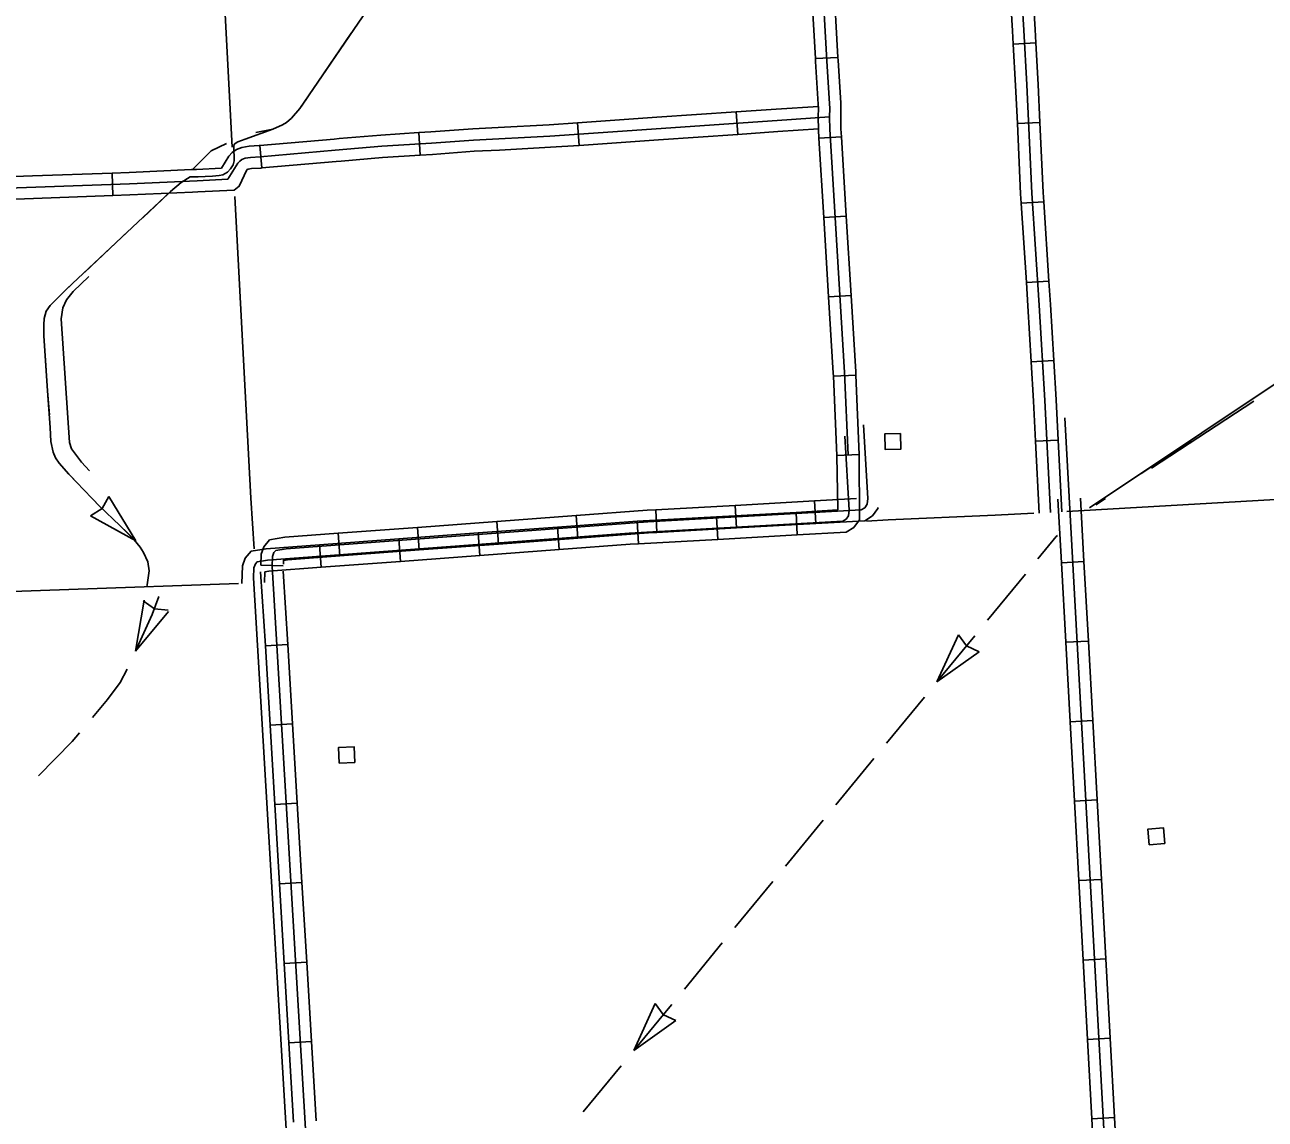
# Model space of a CAD drawing. Extents: x -0.3 to 2.65, y 0 to 1.9.
# Drawn here: x 0.8619 to 0.9604, y 0.3171 to 0.404 of the extents above; entities that cross this region are included whole.
import ezdxf

# ---------------------------------------------------------------- set-up
doc = ezdxf.new("R2010")
doc.units = 0
for name, color, linetype in [('Level 11', 7, 'Continuous'), ('Level 12', 7, 'Continuous'), ('Level 13', 7, 'Continuous'), ('Level 14', 7, 'Continuous'), ('Level 15', 7, 'Continuous'), ('Level 19', 7, 'Continuous'), ('Level 23', 7, 'Continuous')]:
    doc.layers.add(name, color=color, linetype=linetype)

msp = doc.modelspace()

# ---------------------------------------------------------------- linework, layer by layer
at = {"layer": 'Level 11'}
for points in [[(0.876934, 0.422539), (0.878421, 0.394316)], [(0.878626, 0.390405), (0.879888, 0.366445), (0.880144, 0.362423)]]:
    msp.add_lwpolyline(points, dxfattribs=at)
at = {"layer": 'Level 12'}
for p, q in [((0.86862, 0.366584), (0.868094, 0.365627)), ((0.870748, 0.363072), (0.86862, 0.366584)), ((0.867149, 0.36505), (0.868084, 0.365616)), ((0.870748, 0.363072), (0.867149, 0.36505)), ((0.870741, 0.354286), (0.871421, 0.358336)), ((0.871336, 0.358283), (0.87223, 0.357653)), ((0.873332, 0.357551), (0.872243, 0.357649)), ((0.870741, 0.354286), (0.873355, 0.357453)), ((0.934375, 0.351865), (0.936072, 0.355605)), ((0.936072, 0.355605), (0.936708, 0.354716)), ((0.937714, 0.354255), (0.936719, 0.354707)), ((0.934375, 0.351865), (0.937714, 0.354255)), ((0.910303, 0.32258), (0.912007, 0.326317)), ((0.912007, 0.326317), (0.912642, 0.325426)), ((0.913647, 0.324964), (0.912653, 0.325417)), ((0.910303, 0.32258), (0.913647, 0.324964))]:
    msp.add_line(p, q, dxfattribs=at)
for points in [[(0.89196, 0.409404), (0.88379, 0.397403), (0.883115, 0.396642), (0.882736, 0.396277), (0.882415, 0.396094), (0.881639, 0.395771), (0.879435, 0.394954), (0.878866, 0.394739), (0.878578, 0.394555), (0.878541, 0.394375), (0.878572, 0.393252), (0.878479, 0.392935), (0.878286, 0.392594), (0.878049, 0.392331), (0.877667, 0.392137), (0.877365, 0.392083), (0.876854, 0.392013), (0.876274, 0.39199), (0.875716, 0.391983), (0.875159, 0.391967), (0.875066, 0.391959), (0.874355, 0.391521), (0.87352, 0.390802), (0.865286, 0.383073), (0.863968, 0.381752), (0.863652, 0.381306), (0.863495, 0.380722), (0.863457, 0.380209), (0.863458, 0.379332), (0.86376, 0.374983), (0.863963, 0.372057), (0.864013, 0.370959), (0.864195, 0.370115), (0.864375, 0.369665), (0.864681, 0.369234), (0.865439, 0.368364), (0.867886, 0.365816), (0.869486, 0.364281), (0.870627, 0.363141), (0.871094, 0.362565), (0.871373, 0.362142), (0.871705, 0.361396), (0.871822, 0.360687), (0.871777, 0.360318), (0.871651, 0.359563), (0.871633, 0.35941)], [(0.887869, 0.403395), (0.885202, 0.399478)], [(0.999837, 0.401318), (0.946495, 0.365674)], [(0.884313, 0.398172), (0.88379, 0.397403), (0.883115, 0.396642), (0.882736, 0.396277), (0.882415, 0.396094), (0.881639, 0.395771), (0.880301, 0.39549)], [(0.877949, 0.394608), (0.876744, 0.394049), (0.876273, 0.393549), (0.875268, 0.392544)], [(0.873376, 0.390667), (0.87131, 0.388728)], [(0.870158, 0.387647), (0.866703, 0.384404)], [(0.865552, 0.383323), (0.865286, 0.383073), (0.863968, 0.381752), (0.863652, 0.381306), (0.863495, 0.380722), (0.863457, 0.380209), (0.863458, 0.379367)], [(0.863565, 0.377791), (0.86376, 0.374983), (0.863893, 0.373064)], [(0.959781, 0.374551), (0.955841, 0.371919)], [(0.863989, 0.371487), (0.864013, 0.370959), (0.864195, 0.370115), (0.864375, 0.369665), (0.864681, 0.369234), (0.865439, 0.368364), (0.866256, 0.367513)], [(0.954528, 0.371041), (0.950588, 0.368408)], [(0.949274, 0.367531), (0.946495, 0.365674)], [(0.947746, 0.366434), (0.946977, 0.365932)], [(0.86735, 0.366374), (0.867886, 0.365816), (0.869486, 0.364281), (0.870748, 0.363072)], [(0.943954, 0.363493), (0.943852, 0.363399), (0.942397, 0.361629)], [(0.871563, 0.361716), (0.871705, 0.361396), (0.871822, 0.360687), (0.871777, 0.360318), (0.871651, 0.359563), (0.871633, 0.35941)], [(0.941394, 0.360408), (0.938386, 0.356747)], [(0.872599, 0.358641), (0.87207, 0.357197), (0.870741, 0.354286)], [(0.937383, 0.355526), (0.934375, 0.351865)], [(0.870067, 0.352857), (0.869504, 0.351798), (0.868509, 0.350457), (0.86731, 0.349024)], [(0.933372, 0.350645), (0.930364, 0.346983)], [(0.866296, 0.347813), (0.86571, 0.347114), (0.863029, 0.344383)], [(0.929361, 0.345763), (0.926353, 0.342102)], [(0.92535, 0.340881), (0.922342, 0.33722)], [(0.92134, 0.335999), (0.918331, 0.332338)], [(0.917329, 0.331118), (0.91432, 0.327456)], [(0.913318, 0.326236), (0.913166, 0.326051), (0.910303, 0.32258)], [(0.909298, 0.321361), (0.906283, 0.317705)]]:
    msp.add_lwpolyline(points, dxfattribs=at)
at = {"layer": 'Level 13'}
for p, q in [((0.918565, 0.395345), (0.918441, 0.397135)), ((0.905959, 0.394472), (0.905835, 0.396263)), ((0.893343, 0.393695), (0.893227, 0.395487)), ((0.880769, 0.392674), (0.880613, 0.394462)), ((0.868937, 0.390481), (0.868871, 0.392274))]:
    msp.add_line(p, q, dxfattribs=at)
for points in [[(0.912138, 0.396699), (0.918441, 0.397135)], [(0.918441, 0.397135), (0.921615, 0.397355), (0.924962, 0.397571)], [(0.878066, 0.391791), (0.878858, 0.393059), (0.879013, 0.393229), (0.879176, 0.393337), (0.879439, 0.393446), (0.879857, 0.393515), (0.880623, 0.393562), (0.886589, 0.39408), (0.890291, 0.394398), (0.894251, 0.394653), (0.897581, 0.394893), (0.90363, 0.395211), (0.921675, 0.396459), (0.925838, 0.396728)], [(0.899543, 0.395895), (0.903575, 0.396107), (0.905835, 0.396263)], [(0.905835, 0.396263), (0.912138, 0.396699)], [(0.880613, 0.394462), (0.886512, 0.394975), (0.886909, 0.395009)], [(0.886909, 0.395009), (0.890224, 0.395293), (0.893227, 0.395487)], [(0.893227, 0.395487), (0.894189, 0.395549), (0.897526, 0.395789), (0.899543, 0.395895)], [(0.912262, 0.394908), (0.918565, 0.395345)], [(0.918565, 0.395345), (0.921735, 0.395564), (0.924958, 0.395772)], [(0.875177, 0.392543), (0.875587, 0.392561), (0.877553, 0.392663), (0.87814, 0.393603), (0.878423, 0.393914), (0.878752, 0.394133), (0.879191, 0.394314), (0.879755, 0.394408), (0.880557, 0.394457), (0.880613, 0.394462)], [(0.893343, 0.393695), (0.894312, 0.393758), (0.897637, 0.393998), (0.899637, 0.394103)], [(0.899637, 0.394103), (0.903684, 0.394315), (0.905959, 0.394472)], [(0.905959, 0.394472), (0.912262, 0.394908)], [(0.880769, 0.392674), (0.886666, 0.393186), (0.887062, 0.39322)], [(0.887062, 0.39322), (0.890359, 0.393503), (0.893343, 0.393695)], [(0.856242, 0.391807), (0.856801, 0.391828), (0.862557, 0.392041)], [(0.862557, 0.392041), (0.868871, 0.392274)], [(0.868871, 0.392274), (0.870221, 0.392324), (0.875176, 0.392543)], [(0.875256, 0.39075), (0.875673, 0.390768), (0.87858, 0.390919), (0.878978, 0.391226), (0.879577, 0.392515), (0.879602, 0.392542), (0.879687, 0.392577), (0.879958, 0.392622), (0.880689, 0.392667), (0.880769, 0.392674)], [(0.834759, 0.390069), (0.851483, 0.390728), (0.856834, 0.390931), (0.870257, 0.391427), (0.87563, 0.391664), (0.878066, 0.391791)], [(0.85631, 0.390013), (0.856868, 0.390035), (0.862623, 0.390247)], [(0.862623, 0.390247), (0.868937, 0.390481)], [(0.868937, 0.390481), (0.870294, 0.390531), (0.875256, 0.39075)]]:
    msp.add_lwpolyline(points, dxfattribs=at)
at = {"layer": 'Level 14'}
for points in [[(0.86704, 0.384063), (0.865788, 0.382855), (0.865266, 0.382207), (0.864971, 0.381557), (0.864829, 0.380698), (0.865486, 0.370877), (0.865652, 0.370355), (0.866453, 0.369298), (0.867086, 0.368609)], [(0.86704, 0.384063), (0.865788, 0.382855), (0.865266, 0.382207), (0.864971, 0.381557), (0.864829, 0.380698), (0.865486, 0.370877), (0.865652, 0.370355), (0.866453, 0.369298), (0.867086, 0.368609)], [(0.959537, 0.374142), (0.951402, 0.368824)], [(0.959537, 0.374142), (0.951402, 0.368824)]]:
    msp.add_lwpolyline(points, dxfattribs=at)
at = {"layer": 'Level 15'}
for p, q in [((0.940436, 0.402504), (0.942228, 0.402604)), ((0.926513, 0.401463), (0.924721, 0.401362)), ((0.940757, 0.396203), (0.94255, 0.396285)), ((0.926791, 0.395158), (0.925, 0.395049)), ((0.94106, 0.389875), (0.942851, 0.389992)), ((0.927176, 0.388852), (0.925384, 0.388742)), ((0.941473, 0.38357), (0.943264, 0.383687)), ((0.927561, 0.382545), (0.925769, 0.382436)), ((0.941863, 0.377268), (0.943654, 0.377377)), ((0.927942, 0.376222), (0.926149, 0.376146)), ((0.942208, 0.37097), (0.944001, 0.371058)), ((0.912143, 0.363729), (0.912043, 0.365521)), ((0.918452, 0.364084), (0.918351, 0.365876)), ((0.92476, 0.364439), (0.924659, 0.366231)), ((0.899557, 0.362805), (0.899424, 0.364595)), ((0.905858, 0.363274), (0.905725, 0.365064)), ((0.910666, 0.36282), (0.910566, 0.364613)), ((0.916975, 0.363175), (0.916874, 0.364967)), ((0.923283, 0.36353), (0.923182, 0.365322)), ((0.886955, 0.361869), (0.886822, 0.363659)), ((0.893256, 0.362337), (0.893123, 0.364127)), ((0.89808, 0.361897), (0.897947, 0.363687)), ((0.904381, 0.362365), (0.904248, 0.364155)), ((0.885478, 0.36096), (0.885345, 0.36275)), ((0.891779, 0.361429), (0.891646, 0.363219)), ((0.882471, 0.361063), (0.880677, 0.36112)), ((0.946049, 0.361406), (0.944256, 0.361308)), ((0.882836, 0.354836), (0.881044, 0.35473)), ((0.946394, 0.355097), (0.944602, 0.354999)), ((0.946739, 0.348789), (0.944947, 0.348691)), ((0.883209, 0.348528), (0.881417, 0.348422)), ((0.883581, 0.342221), (0.88179, 0.342115)), ((0.947085, 0.34248), (0.945293, 0.342382)), ((0.883954, 0.335914), (0.882162, 0.335808)), ((0.94743, 0.336171), (0.945638, 0.336073)), ((0.884327, 0.329607), (0.882535, 0.329501)), ((0.947776, 0.329863), (0.945983, 0.329764)), ((0.8847, 0.3233), (0.882908, 0.323194)), ((0.948121, 0.323554), (0.946329, 0.323456)), ((0.948466, 0.317245), (0.946674, 0.317147))]:
    msp.add_line(p, q, dxfattribs=at)
for points in [[(0.927313, 0.369872), (0.927035, 0.376434), (0.925856, 0.39575), (0.925838, 0.396723), (0.925856, 0.397432), (0.925847, 0.397778), (0.925629, 0.401197), (0.924838, 0.41529), (0.924649, 0.42046), (0.924114, 0.428494)], [(0.939888, 0.427784), (0.939985, 0.426452), (0.94015, 0.423566), (0.940233, 0.420861), (0.940612, 0.414511), (0.941272, 0.403626), (0.941516, 0.399268), (0.941906, 0.390681), (0.94249, 0.38177), (0.942947, 0.374207), (0.943386, 0.365305)], [(0.940059, 0.408806), (0.940376, 0.403574), (0.940436, 0.402504)], [(0.941851, 0.408915), (0.942168, 0.403678), (0.942228, 0.402604)], [(0.926513, 0.401463), (0.926159, 0.407771)], [(0.924721, 0.401362), (0.924367, 0.407671)], [(0.940436, 0.402504), (0.94062, 0.399222), (0.940757, 0.396203)], [(0.942228, 0.402604), (0.942413, 0.399313), (0.94255, 0.396285)], [(0.925, 0.395049), (0.924959, 0.395715), (0.92494, 0.396726), (0.924958, 0.397432), (0.92495, 0.397738), (0.924733, 0.401143), (0.924721, 0.401362)], [(0.926791, 0.395158), (0.926753, 0.395786), (0.926735, 0.39672), (0.926754, 0.397433), (0.926744, 0.397818), (0.926525, 0.40125), (0.926513, 0.401463)], [(0.940757, 0.396203), (0.94101, 0.390631), (0.94106, 0.389875)], [(0.94255, 0.396285), (0.942803, 0.390731), (0.942851, 0.389992)], [(0.925384, 0.388742), (0.925, 0.395049)], [(0.927176, 0.388852), (0.926791, 0.395158)], [(0.94106, 0.389875), (0.941473, 0.38357)], [(0.942851, 0.389992), (0.943264, 0.383687)], [(0.925769, 0.382436), (0.925384, 0.388742)], [(0.927561, 0.382545), (0.927176, 0.388852)], [(0.941473, 0.38357), (0.941594, 0.381714), (0.941863, 0.377268)], [(0.943264, 0.383687), (0.943386, 0.381827), (0.943654, 0.377377)], [(0.926149, 0.376146), (0.926138, 0.376388), (0.925769, 0.382436)], [(0.927942, 0.376222), (0.927931, 0.376481), (0.927561, 0.382545)], [(0.941863, 0.377268), (0.942051, 0.374157), (0.942208, 0.37097)], [(0.943654, 0.377377), (0.943843, 0.374256), (0.944001, 0.371058)], [(0.926496, 0.365509), (0.926417, 0.369833), (0.926149, 0.376146)], [(0.92821, 0.36991), (0.927942, 0.376222)], [(0.948639, 0.297983), (0.944541, 0.372833)], [(0.883834, 0.297111), (0.880111, 0.360109), (0.880136, 0.360903), (0.880254, 0.36122), (0.880391, 0.361383), (0.881222, 0.361527), (0.909945, 0.363662), (0.926892, 0.364615), (0.92716, 0.364783), (0.927363, 0.365057), (0.927415, 0.365504), (0.927067, 0.371362)], [(0.885311, 0.298019), (0.881588, 0.361017), (0.881613, 0.361811), (0.881731, 0.362129), (0.881868, 0.362291), (0.882699, 0.362436), (0.911422, 0.36457), (0.928369, 0.365524), (0.928637, 0.365692), (0.92884, 0.365965), (0.928892, 0.366412), (0.928544, 0.37227)], [(0.942208, 0.37097), (0.94249, 0.365264)], [(0.944001, 0.371058), (0.944282, 0.365356)], [(0.928211, 0.36472), (0.92821, 0.36991), (0.926417, 0.369834)], [(0.924659, 0.366231), (0.927973, 0.366417)], [(0.946049, 0.361406), (0.945772, 0.366457)], [(0.905725, 0.365064), (0.911363, 0.365483), (0.912043, 0.365521)], [(0.912043, 0.365521), (0.918351, 0.365876)], [(0.918351, 0.365876), (0.924659, 0.366231)], [(0.923182, 0.365322), (0.926496, 0.365509)], [(0.92476, 0.364439), (0.928644, 0.364657), (0.929244, 0.365033), (0.929688, 0.365628), (0.929698, 0.365716)], [(0.944256, 0.361308), (0.943979, 0.366366)], [(0.893123, 0.364127), (0.899424, 0.364595)], [(0.899424, 0.364595), (0.905725, 0.365064)], [(0.904248, 0.364155), (0.909886, 0.364574), (0.910566, 0.364612)], [(0.910566, 0.364612), (0.916874, 0.364967)], [(0.916874, 0.364967), (0.923182, 0.365322)], [(0.918452, 0.364084), (0.92476, 0.364439)], [(0.923283, 0.36353), (0.927167, 0.363749), (0.927767, 0.364125), (0.928211, 0.36472)], [(0.880677, 0.36112), (0.880704, 0.361989), (0.880929, 0.362596), (0.881383, 0.363134), (0.882587, 0.363344), (0.886822, 0.363659)], [(0.886822, 0.363659), (0.893123, 0.364127)], [(0.891646, 0.363219), (0.897947, 0.363687)], [(0.897947, 0.363687), (0.904248, 0.364155)], [(0.905858, 0.363274), (0.91148, 0.363691), (0.912143, 0.363729)], [(0.912143, 0.363729), (0.918452, 0.364084)], [(0.916975, 0.363175), (0.923283, 0.36353)], [(0.879183, 0.359678), (0.879227, 0.361081), (0.879452, 0.361687), (0.879906, 0.362226), (0.88111, 0.362436), (0.885345, 0.36275)], [(0.885345, 0.36275), (0.891646, 0.363219)], [(0.893256, 0.362337), (0.899557, 0.362805)], [(0.899557, 0.362805), (0.905858, 0.363274)], [(0.904381, 0.362365), (0.910003, 0.362783), (0.910666, 0.36282)], [(0.910666, 0.36282), (0.916975, 0.363175)], [(0.882475, 0.361202), (0.882485, 0.361504), (0.882808, 0.361561), (0.886955, 0.361869)], [(0.886955, 0.361869), (0.893256, 0.362337)], [(0.891779, 0.361429), (0.89808, 0.361897)], [(0.89808, 0.361897), (0.904381, 0.362365)], [(0.881044, 0.35473), (0.88066, 0.360587)], [(0.880981, 0.359742), (0.881008, 0.360596), (0.881331, 0.360652), (0.885478, 0.36096)], [(0.882836, 0.354836), (0.882458, 0.360651)], [(0.885478, 0.36096), (0.891779, 0.361429)], [(0.944602, 0.354999), (0.944256, 0.361308)], [(0.946394, 0.355097), (0.946049, 0.361406)], [(0.881417, 0.348422), (0.881044, 0.35473)], [(0.883209, 0.348528), (0.882836, 0.354836)], [(0.944947, 0.348691), (0.944602, 0.354999)], [(0.946739, 0.348789), (0.946394, 0.355097)], [(0.945293, 0.342382), (0.944947, 0.348691)], [(0.947085, 0.34248), (0.946739, 0.348789)], [(0.88179, 0.342115), (0.881417, 0.348422)], [(0.883581, 0.342221), (0.883209, 0.348528)], [(0.882162, 0.335808), (0.88179, 0.342115)], [(0.883954, 0.335914), (0.883581, 0.342221)], [(0.945638, 0.336073), (0.945293, 0.342382)], [(0.94743, 0.336171), (0.947085, 0.34248)], [(0.884327, 0.329607), (0.883954, 0.335914)], [(0.945983, 0.329764), (0.945638, 0.336073)], [(0.947776, 0.329863), (0.94743, 0.336171)], [(0.882535, 0.329501), (0.882162, 0.335808)], [(0.882908, 0.323194), (0.882535, 0.329501)], [(0.8847, 0.3233), (0.884327, 0.329607)], [(0.946329, 0.323456), (0.945983, 0.329764)], [(0.948121, 0.323554), (0.947776, 0.329863)], [(0.883281, 0.316887), (0.882908, 0.323194)], [(0.885072, 0.316993), (0.8847, 0.3233)], [(0.946674, 0.317147), (0.946329, 0.323456)], [(0.948466, 0.317245), (0.948121, 0.323554)], [(0.94702, 0.310838), (0.946674, 0.317147)], [(0.948812, 0.310937), (0.948466, 0.317245)]]:
    msp.add_lwpolyline(points, dxfattribs=at)
at = {"layer": 'Level 19'}
for points in [[(0.931492, 0.371582), (0.931503, 0.370337), (0.930254, 0.370325), (0.930243, 0.371571)], [(0.886896, 0.345398), (0.886841, 0.346643), (0.888089, 0.346698), (0.888144, 0.345454)], [(0.951221, 0.338924), (0.951125, 0.340166), (0.95237, 0.340262), (0.952467, 0.33902)]]:
    msp.add_lwpolyline(points, close=True, dxfattribs=at)
at = {"layer": 'Level 23'}
for points in [[(0.944683, 0.365379), (0.973691, 0.367046)], [(0.928791, 0.364613), (0.930509, 0.36472), (0.939009, 0.365105), (0.942079, 0.365246)], [(0.819482, 0.35714), (0.823194, 0.357349), (0.842358, 0.358171), (0.851944, 0.358707), (0.878923, 0.359669)]]:
    msp.add_lwpolyline(points, dxfattribs=at)

doc.saveas('drawing.dxf')
